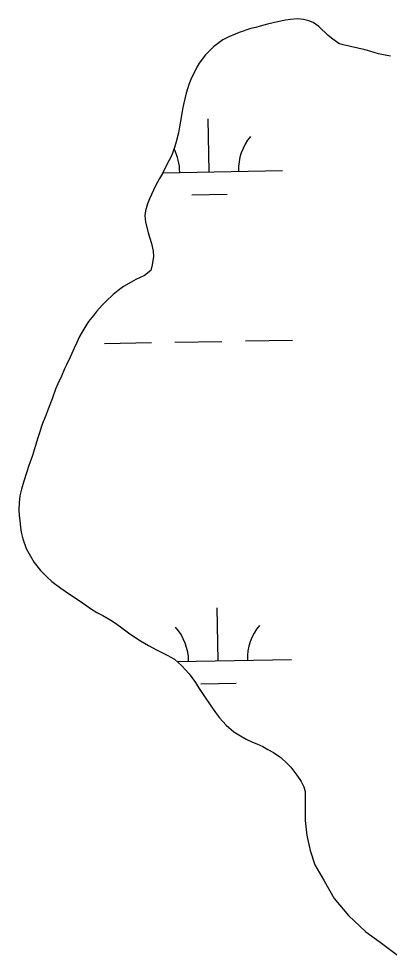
# Model space of a CAD drawing. Extents: x 3925854 to 3964121, y 224593 to 250589.
# Drawn here: x 3935815 to 3936067, y 232292 to 232930 of the extents above; entities that cross this region are included whole.
import ezdxf

# ---------------------------------------------------------------- set-up
doc = ezdxf.new("R2010")
doc.units = 0
doc.layers.add('V-WETL-SWMP', color=7, linetype='Continuous')

msp = doc.modelspace()

# ---------------------------------------------------------------- linework, layer by layer
at = {"layer": 'V-WETL-SWMP'}
for p, q in [((3935996.725, 232928.975), (3935991.271, 232927.826)), ((3936000.001, 232929.32), (3935996.725, 232928.975)), ((3936004.836, 232929.838), (3936000.001, 232929.32)), ((3936008.901, 232929.411), (3936004.836, 232929.838)), ((3936012.503, 232928.355), (3936008.901, 232929.411)), ((3936015.481, 232927.293), (3936012.503, 232928.355)), ((3935973.049, 232923.111), (3935965.113, 232920.375)), ((3935976.32, 232923.925), (3935973.049, 232923.111)), ((3935979.277, 232924.892), (3935976.32, 232923.925)), ((3935984.261, 232926.192), (3935979.277, 232924.892)), ((3935991.271, 232927.826), (3935984.261, 232926.192)), ((3936019.414, 232924.522), (3936015.481, 232927.293)), ((3936025.723, 232918.34), (3936019.414, 232924.522)), ((3935954.075, 232915.577), (3935947.722, 232910.671)), ((3935958.114, 232917.648), (3935954.075, 232915.577)), ((3935962.313, 232919.253), (3935958.114, 232917.648)), ((3935965.113, 232920.375), (3935962.313, 232919.253)), ((3936028.87, 232916.03), (3936025.723, 232918.34)), ((3936032.96, 232913.105), (3936028.87, 232916.03)), ((3935947.722, 232910.671), (3935942.155, 232905.305)), ((3936035.938, 232912.042), (3936032.96, 232913.105)), ((3936045.799, 232909.801), (3936035.938, 232912.042)), ((3936050.808, 232908.603), (3936045.799, 232909.801)), ((3935942.155, 232905.305), (3935937.841, 232899.639)), ((3936053.941, 232907.698), (3936050.808, 232908.603)), ((3936059.892, 232906.041), (3936053.941, 232907.698)), ((3936064.429, 232905.15), (3936059.892, 232906.041)), ((3936068.185, 232904.408), (3936064.429, 232905.15)), ((3935936.307, 232896.968), (3935932.177, 232888.494)), ((3935937.841, 232899.639), (3935936.307, 232896.968)), ((3935930.805, 232885.2), (3935928.992, 232879.248)), ((3935932.177, 232888.494), (3935930.805, 232885.2)), ((3935928.992, 232879.248), (3935927.197, 232871.577)), ((3935927.197, 232871.577), (3935926.45, 232868.29)), ((3935926.45, 232868.29), (3935925.727, 232862.661)), ((3935925.727, 232862.661), (3935924.541, 232856.403)), ((3935944.648, 232825.711), (3935943.994, 232861.705)), ((3935923.802, 232852.335), (3935922.305, 232846.073)), ((3935924.541, 232856.403), (3935923.802, 232852.335)), ((3935922.305, 232846.073), (3935921.096, 232842.157)), ((3935921.096, 232842.157), (3935918.966, 232836.67)), ((3935917.283, 232833.217), (3935915.445, 232829.763)), ((3935918.966, 232836.67), (3935917.283, 232833.217)), ((3935915.445, 232829.763), (3935912.843, 232824.583)), ((3935913.122, 232825.138), (3935994.64, 232826.62)), ((3935910.847, 232821.283), (3935908.245, 232816.103)), ((3935912.843, 232824.583), (3935910.847, 232821.283)), ((3935908.245, 232816.103), (3935903.962, 232807.315)), ((3935903.962, 232807.315), (3935902.747, 232804.023)), ((3935932.931, 232810.065), (3935956.927, 232810.501)), ((3935902.747, 232804.023), (3935901.391, 232799.168)), ((3935901.391, 232799.168), (3935900.955, 232796.04)), ((3935900.955, 232796.04), (3935901.313, 232791.515)), ((3935901.313, 232791.515), (3935903.104, 232784.35)), ((3935903.104, 232784.35), (3935904.073, 232781.237)), ((3935904.073, 232781.237), (3935905.365, 232777.034)), ((3935905.365, 232777.034), (3935906.513, 232771.736)), ((3935906.513, 232771.736), (3935906.706, 232768.147)), ((3935905.984, 232762.361), (3935904.929, 232758.603)), ((3935906.706, 232768.147), (3935905.984, 232762.361)), ((3935904.929, 232758.603), (3935900.747, 232755.281)), ((3935891.581, 232750.658), (3935886.457, 232747.795)), ((3935894.686, 232752.408), (3935891.581, 232750.658)), ((3935900.747, 232755.281), (3935894.686, 232752.408)), ((3935882.737, 232745.102), (3935879.33, 232742.257)), ((3935886.457, 232747.795), (3935882.737, 232745.102)), ((3935874.692, 232737.681), (3935871.909, 232734.997)), ((3935879.33, 232742.257), (3935874.692, 232737.681)), ((3935868.049, 232730.742), (3935865.89, 232728.065)), ((3935871.909, 232734.997), (3935868.049, 232730.742)), ((3935865.89, 232728.065), (3935862.652, 232723.971)), ((3935860.809, 232720.986), (3935858.045, 232716.429)), ((3935862.652, 232723.971), (3935860.809, 232720.986)), ((3935856.356, 232713.601), (3935854.524, 232709.522)), ((3935858.045, 232716.429), (3935856.356, 232713.601)), ((3935969.335, 232710.709), (3936001.33, 232711.291)), ((3935852.845, 232705.757), (3935850.096, 232699.638)), ((3935854.524, 232709.522), (3935852.845, 232705.757)), ((3935873.351, 232708.964), (3935905.346, 232709.546)), ((3935921.343, 232709.837), (3935953.338, 232710.418)), ((3935850.096, 232699.638), (3935847.495, 232694.459)), ((3935847.495, 232694.459), (3935846.118, 232691.634)), ((3935844.138, 232686.772), (3935841.692, 232681.594)), ((3935846.118, 232691.634), (3935844.138, 232686.772)), ((3935841.692, 232681.594), (3935840.013, 232677.829)), ((3935840.013, 232677.829), (3935838.042, 232672.031)), ((3935836.675, 232668.269), (3935834.697, 232663.252)), ((3935838.042, 232672.031), (3935836.675, 232668.269)), ((3935834.697, 232663.252), (3935833.481, 232659.96)), ((3935831.651, 232655.725), (3935830.588, 232652.747)), ((3935833.481, 232659.96), (3935831.651, 232655.725)), ((3935829.379, 232648.831), (3935828.015, 232644.757)), ((3935830.588, 232652.747), (3935829.379, 232648.831)), ((3935828.015, 232644.757), (3935826.506, 232639.588)), ((3935826.506, 232639.588), (3935824.391, 232632.695)), ((3935824.391, 232632.695), (3935821.961, 232625.956)), ((3935821.961, 232625.956), (3935820.6, 232621.569)), ((3935820.6, 232621.569), (3935818.478, 232615.301)), ((3935816.971, 232609.977), (3935815.925, 232605.437)), ((3935818.478, 232615.301), (3935816.971, 232609.977)), ((3935815.925, 232605.437), (3935815.35, 232600.59)), ((3935815.35, 232600.59), (3935815.085, 232595.903)), ((3935815.085, 232595.903), (3935815.439, 232591.846)), ((3935815.439, 232591.846), (3935815.785, 232588.571)), ((3935815.785, 232588.571), (3935816.303, 232583.735)), ((3935816.303, 232583.735), (3935816.647, 232580.615)), ((3935816.647, 232580.615), (3935817.786, 232576.098)), ((3935817.786, 232576.098), (3935820.04, 232569.563)), ((3935820.04, 232569.563), (3935822.108, 232565.836)), ((3935822.108, 232565.836), (3935825.604, 232559.938)), ((3935825.604, 232559.938), (3935829.875, 232554.516)), ((3935829.875, 232554.516), (3935834.292, 232550.189)), ((3935834.292, 232550.189), (3935837.603, 232547.1)), ((3935837.603, 232547.1), (3935843.741, 232542.478)), ((3935843.741, 232542.478), (3935849.559, 232538.477)), ((3935849.559, 232538.477), (3935855.533, 232534.634)), ((3935855.533, 232534.634), (3935861.509, 232530.479)), ((3935861.509, 232530.479), (3935864.027, 232528.631)), ((3935864.027, 232528.631), (3935868.27, 232526.02)), ((3935950.696, 232493.091), (3935950.042, 232529.085)), ((3935868.27, 232526.02), (3935872.352, 232523.875)), ((3935872.352, 232523.875), (3935877.693, 232520.807)), ((3935877.693, 232520.807), (3935880.365, 232519.116)), ((3935880.365, 232519.116), (3935884.299, 232516.189)), ((3935884.299, 232516.189), (3935889.805, 232512.186)), ((3935889.805, 232512.186), (3935892.793, 232510.186)), ((3935892.793, 232510.186), (3935897.98, 232506.804)), ((3935897.98, 232506.804), (3935903.324, 232503.423)), ((3935903.324, 232503.423), (3935908.82, 232500.512)), ((3935908.82, 232500.512), (3935912.9, 232498.524)), ((3935912.9, 232498.524), (3935916.195, 232496.996)), ((3935916.195, 232496.996), (3935921.064, 232494.235)), ((3935921.064, 232494.235), (3935926.107, 232489.758)), ((3935922.921, 232492.586), (3936000.688, 232494)), ((3935926.107, 232489.758), (3935931.161, 232484.188)), ((3935931.161, 232484.188), (3935932.904, 232481.707)), ((3935932.904, 232481.707), (3935935.282, 232478.296)), ((3935935.282, 232478.296), (3935937.345, 232475.038)), ((3935938.979, 232477.445), (3935962.975, 232477.881)), ((3935937.345, 232475.038), (3935941.149, 232469.611)), ((3935941.149, 232469.611), (3935945.274, 232463.251)), ((3935945.274, 232463.251), (3935948.919, 232457.979)), ((3935948.919, 232457.979), (3935951.612, 232454.259)), ((3935951.612, 232454.259), (3935956.348, 232449.31)), ((3935956.348, 232449.31), (3935961.39, 232444.833)), ((3935961.39, 232444.833), (3935967.048, 232441.299)), ((3935967.048, 232441.299), (3935969.873, 232439.923)), ((3935969.873, 232439.923), (3935974.111, 232437.78)), ((3935974.111, 232437.78), (3935977.091, 232436.561)), ((3935977.091, 232436.561), (3935981.17, 232434.729)), ((3935981.17, 232434.729), (3935984.624, 232432.89)), ((3935984.624, 232432.89), (3935988.55, 232430.744)), ((3935988.55, 232430.744), (3935993.426, 232427.359)), ((3935993.426, 232427.359), (3935997.683, 232423.342)), ((3935997.683, 232423.342), (3936000.208, 232420.713)), ((3936000.208, 232420.713), (3936004.323, 232415.446)), ((3936004.323, 232415.446), (3936007.179, 232410.947)), ((3936007.179, 232410.947), (3936009.09, 232407.375)), ((3936009.09, 232407.375), (3936010.059, 232404.261)), ((3936010.059, 232404.261), (3936010.095, 232400.67)), ((3936010.095, 232400.67), (3936010.074, 232384.467)), ((3936010.074, 232384.467), (3936011.06, 232374.264)), ((3936011.06, 232374.264), (3936013.447, 232364.059)), ((3936013.447, 232364.059), (3936016.635, 232354.454)), ((3936016.635, 232354.454), (3936022.822, 232343.444)), ((3936022.822, 232343.444), (3936029.807, 232331.432)), ((3936029.807, 232331.432), (3936039.593, 232319.818)), ((3936039.593, 232319.818), (3936051.381, 232308.8)), ((3936051.381, 232308.8), (3936060.973, 232301.786)), ((3936060.973, 232301.786), (3936073.763, 232292.168))]:
    msp.add_line(p, q, dxfattribs=at)
for centre, start, end in [((3935999.874, 232827.19), 140.269876, 181.813534), ((3935889.406, 232825.182), 0.269879, 27.188001), ((3935895.454, 232492.562), 0.269879, 41.813537), ((3936005.922, 232494.57), 140.269876, 181.813534)]:
    msp.add_arc(centre, 35.246, start, end, dxfattribs=at)

doc.saveas('drawing.dxf')
